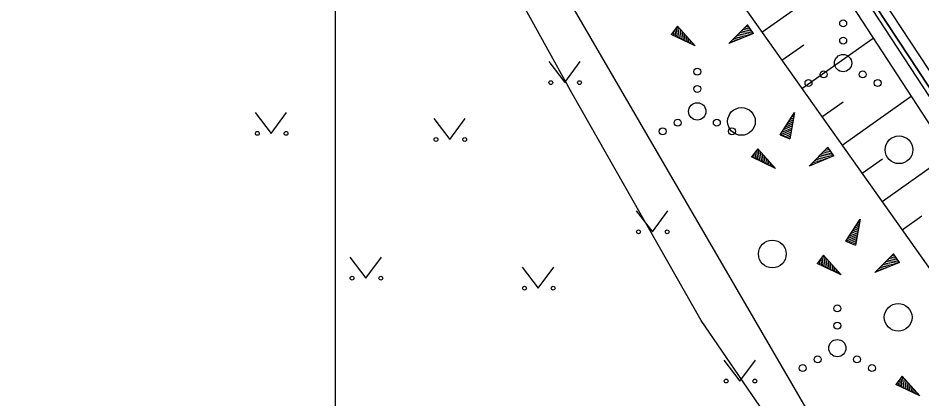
# Model space of a CAD drawing. Extents: x 554947 to 555436, y 6564938 to 6565792.
# Drawn here: x 555230.43 to 555256.53, y 6565103.22 to 6565114.23 of the extents above; entities that cross this region are included whole.
import ezdxf

# ---------------------------------------------------------------- set-up
doc = ezdxf.new("R2010")
doc.units = 0
for name, color, linetype in [('HALJASTUS', 7, 'Continuous'), ('MPKAABEL', 7, 'Continuous'), ('PIIR', 7, 'Continuous'), ('RELJEEF', 7, 'Continuous'), ('VEEKOGU', 7, 'Continuous'), ('VORMISTUS', 7, 'Continuous')]:
    doc.layers.add(name, color=color, linetype=linetype)

msp = doc.modelspace()

# ---------------------------------------------------------------- linework, layer by layer
at = {"layer": 'HALJASTUS'}
for p, q in [((555245.757, 6565112.97), (555246.221, 6565112.364)), ((555246.221, 6565112.364), (555246.666, 6565112.97)), ((555237.28, 6565111.502), (555237.744, 6565110.895)), ((555237.744, 6565110.895), (555238.189, 6565111.502)), ((555242.44, 6565111.325), (555242.903, 6565110.718)), ((555242.903, 6565110.718), (555243.349, 6565111.325)), ((555248.287, 6565108.658), (555248.751, 6565108.051)), ((555248.751, 6565108.051), (555249.196, 6565108.658)), ((555240.017, 6565107.317), (555240.48, 6565106.711)), ((555240.48, 6565106.711), (555240.926, 6565107.317)), ((555244.994, 6565107.027), (555245.457, 6565106.42)), ((555245.457, 6565106.42), (555245.903, 6565107.027)), ((555250.817, 6565104.345), (555251.281, 6565103.738)), ((555251.281, 6565103.738), (555251.726, 6565104.345))]:
    msp.add_line(p, q, dxfattribs=at)
msp.add_lwpolyline([(555235.12, 6565151.155), (555232.135, 6565148.949), (555229.151, 6565146.49), (555228.521, 6565144.196), (555233.66, 6565136.637), (555246.422, 6565114.586), (555255.514, 6565098.946)], dxfattribs=at)
for centre, radius in [((555254.26, 6565114.077), 0.1), ((555254.26, 6565113.577), 0.1), ((555254.26, 6565112.927), 0.25), ((555250.047, 6565112.68), 0.1), ((555253.695, 6565112.602), 0.1), ((555254.825, 6565112.602), 0.1), ((555245.82, 6565112.364), 0.055), ((555246.648, 6565112.364), 0.055), ((555250.047, 6565112.18), 0.1), ((555253.26, 6565112.352), 0.1), ((555255.26, 6565112.352), 0.1), ((555250.047, 6565111.53), 0.25), ((555251.323, 6565111.241), 0.4), ((555249.482, 6565111.205), 0.1), ((555250.612, 6565111.205), 0.1), ((555237.343, 6565110.895), 0.055), ((555238.171, 6565110.895), 0.055), ((555249.047, 6565110.955), 0.1), ((555251.047, 6565110.955), 0.1), ((555242.502, 6565110.718), 0.055), ((555243.331, 6565110.718), 0.055), ((555255.873, 6565110.422), 0.4), ((555248.35, 6565108.051), 0.055), ((555249.178, 6565108.051), 0.055), ((555252.214, 6565107.41), 0.4), ((555240.079, 6565106.711), 0.055), ((555240.908, 6565106.711), 0.055), ((555245.056, 6565106.42), 0.055), ((555245.885, 6565106.42), 0.055), ((555255.849, 6565105.579), 0.4), ((555254.092, 6565105.838), 0.1), ((555254.092, 6565105.338), 0.1), ((555254.092, 6565104.688), 0.25), ((555253.527, 6565104.363), 0.1), ((555254.657, 6565104.363), 0.1), ((555253.092, 6565104.113), 0.1), ((555255.092, 6565104.113), 0.1), ((555250.88, 6565103.738), 0.055), ((555251.709, 6565103.738), 0.055)]:
    msp.add_circle(centre, radius, dxfattribs=at)
at = {"layer": 'MPKAABEL'}
msp.add_lwpolyline([(555252.588, 6565101.946), (555250.157, 6565105.485), (555246.43, 6565112.048), (555243.328, 6565117.686), (555240.248, 6565123.284), (555235.885, 6565131.607), (555233.393, 6565136.173), (555233.034, 6565137.981), (555233.62, 6565138.358), (555237.1, 6565137.907), (555242.704, 6565136.954), (555245.573, 6565136.455), (555256.506, 6565134.49), (555262.887, 6565133.288), (555269.268, 6565132.087), (555280.849, 6565129.896), (555289.168, 6565128.301), (555288.207, 6565123.189), (555286.959, 6565118.589), (555293.983, 6565117.646), (555297.167, 6565117.091)], dxfattribs=at)
at = {"layer": 'PIIR'}
for points in [[(555293.54, 6565286.23), (555256.63, 6565245.54), (555254.61, 6565228.5), (555255.75, 6565226.79), (555261.42, 6565218.27), (555289.11, 6565186.6), (555315.28, 6565149.09), (555315.73, 6565134.86), (555310.07, 6565124.47), (555303.59, 6565115.89), (555291.54, 6565100.48), (555288.85, 6565092.31), (555275.41, 6565088.83), (555273.15, 6565087.34), (555239.11, 6565139), (555231.12, 6565150.64), (555225.89, 6565157.13), (555173.21, 6565166.35), (555173.84, 6565168.77), (555191.64, 6565237.48), (555195.28, 6565271.63)], [(555272.013, 6565013.369), (555140.74, 6565041.04), (555172.58, 6565163.93), (555173.21, 6565166.35), (555225.89, 6565157.13), (555231.12, 6565150.64), (555239.11, 6565139), (555273.15, 6565087.34), (555275.41, 6565088.83), (555288.85, 6565092.31), (555289.83, 6565088.53), (555290.166, 6565088.221)]]:
    msp.add_lwpolyline(points, dxfattribs=at)
at = {"layer": 'RELJEEF'}
for p, q in [((555251.915, 6565113.824), (555254.038, 6565115.328)), ((555250.96, 6565113.491), (555251.5, 6565114.036)), ((555251.67, 6565113.786), (555251.5, 6565114.036)), ((555249.481, 6565113.996), (555249.296, 6565113.756)), ((555249.351, 6565113.826), (555249.366, 6565113.726)), ((555249.396, 6565113.886), (555249.421, 6565113.701)), ((555249.436, 6565113.941), (555249.471, 6565113.671)), ((555249.481, 6565113.996), (555249.986, 6565113.426)), ((555249.481, 6565113.996), (555249.526, 6565113.646)), ((555249.481, 6565113.996), (555249.481, 6565113.996)), ((555249.541, 6565113.931), (555249.581, 6565113.621)), ((555249.601, 6565113.861), (555249.636, 6565113.596)), ((555249.661, 6565113.796), (555249.676, 6565113.656)), ((555251.67, 6565113.786), (555250.96, 6565113.491)), ((555251.585, 6565113.751), (555251.28, 6565113.811)), ((555251.67, 6565113.786), (555251.32, 6565113.851)), ((555251.63, 6565113.841), (555251.365, 6565113.896)), ((555251.59, 6565113.901), (555251.405, 6565113.936)), ((555251.55, 6565113.961), (555251.45, 6565113.981)), ((555251.51, 6565114.021), (555251.49, 6565114.021)), ((555251.67, 6565113.786), (555251.67, 6565113.786)), ((555249.986, 6565113.426), (555249.296, 6565113.756)), ((555249.306, 6565113.771), (555249.311, 6565113.751)), ((555249.676, 6565113.656), (555249.691, 6565113.566)), ((555249.716, 6565113.726), (555249.746, 6565113.541)), ((555249.776, 6565113.661), (555249.796, 6565113.516)), ((555249.836, 6565113.591), (555249.851, 6565113.491)), ((555249.896, 6565113.526), (555249.906, 6565113.461)), ((555251.085, 6565113.541), (555251.025, 6565113.556)), ((555251.17, 6565113.576), (555251.065, 6565113.596)), ((555251.25, 6565113.611), (555251.11, 6565113.641)), ((555251.335, 6565113.646), (555251.15, 6565113.681)), ((555251.285, 6565113.706), (555251.195, 6565113.726)), ((555251.5, 6565113.716), (555251.235, 6565113.766)), ((555251.42, 6565113.681), (555251.285, 6565113.706)), ((555253.071, 6565112.192), (555255.131, 6565113.651)), ((555249.956, 6565113.456), (555249.961, 6565113.436)), ((555251, 6565113.506), (555250.985, 6565113.511)), ((555252.493, 6565113.008), (555253.12, 6565113.452)), ((555254.227, 6565110.56), (555256.224, 6565111.974)), ((555253.649, 6565111.376), (555254.257, 6565111.807)), ((555252.439, 6565110.855), (555252.859, 6565111.495)), ((555252.859, 6565111.495), (555252.719, 6565110.74)), ((555252.834, 6565111.455), (555252.854, 6565111.465)), ((555252.639, 6565111.155), (555252.809, 6565111.23)), ((555252.689, 6565111.23), (555252.819, 6565111.29)), ((555252.714, 6565111.135), (555252.799, 6565111.17)), ((555252.734, 6565111.305), (555252.834, 6565111.345)), ((555252.784, 6565111.38), (555252.844, 6565111.405)), ((555252.439, 6565110.855), (555252.764, 6565110.995)), ((555252.489, 6565110.93), (555252.774, 6565111.05)), ((555252.504, 6565110.83), (555252.754, 6565110.935)), ((555252.539, 6565111.005), (555252.789, 6565111.11)), ((555252.589, 6565111.08), (555252.714, 6565111.135)), ((555252.439, 6565110.855), (555252.719, 6565110.74)), ((555252.439, 6565110.855), (555252.439, 6565110.855)), ((555252.569, 6565110.8), (555252.744, 6565110.875)), ((555252.639, 6565110.775), (555252.734, 6565110.815)), ((555252.704, 6565110.75), (555252.719, 6565110.755)), ((555251.798, 6565110.454), (555251.613, 6565110.214)), ((555251.753, 6565110.399), (555251.788, 6565110.129)), ((555251.798, 6565110.454), (555252.303, 6565109.884)), ((555251.798, 6565110.454), (555251.843, 6565110.104)), ((555251.798, 6565110.454), (555251.798, 6565110.454)), ((555251.858, 6565110.389), (555251.898, 6565110.079)), ((555253.277, 6565109.949), (555253.817, 6565110.494)), ((555253.907, 6565110.359), (555253.722, 6565110.394)), ((555253.867, 6565110.419), (555253.767, 6565110.439)), ((555253.827, 6565110.479), (555253.807, 6565110.479)), ((555253.987, 6565110.244), (555253.817, 6565110.494)), ((555252.303, 6565109.884), (555251.613, 6565110.214)), ((555251.623, 6565110.229), (555251.628, 6565110.209)), ((555251.668, 6565110.284), (555251.683, 6565110.184)), ((555251.713, 6565110.344), (555251.738, 6565110.159)), ((555251.918, 6565110.319), (555251.953, 6565110.054)), ((555251.978, 6565110.254), (555251.993, 6565110.114)), ((555252.033, 6565110.184), (555252.063, 6565109.999)), ((555252.093, 6565110.119), (555252.113, 6565109.974)), ((555253.987, 6565110.244), (555253.277, 6565109.949)), ((555253.652, 6565110.104), (555253.467, 6565110.139)), ((555253.602, 6565110.164), (555253.512, 6565110.184)), ((555253.817, 6565110.174), (555253.552, 6565110.224)), ((555253.902, 6565110.209), (555253.597, 6565110.269)), ((555253.737, 6565110.139), (555253.602, 6565110.164)), ((555253.987, 6565110.244), (555253.637, 6565110.309)), ((555253.947, 6565110.299), (555253.682, 6565110.354)), ((555253.987, 6565110.244), (555253.987, 6565110.244)), ((555254.805, 6565109.744), (555255.394, 6565110.161)), ((555255.383, 6565108.927), (555257.316, 6565110.297)), ((555251.993, 6565110.114), (555252.008, 6565110.024)), ((555252.153, 6565110.049), (555252.168, 6565109.949)), ((555252.213, 6565109.984), (555252.223, 6565109.919)), ((555252.273, 6565109.914), (555252.278, 6565109.894)), ((555253.317, 6565109.964), (555253.302, 6565109.969)), ((555253.402, 6565109.999), (555253.342, 6565110.014)), ((555253.487, 6565110.034), (555253.382, 6565110.054)), ((555253.567, 6565110.069), (555253.427, 6565110.099)), ((555254.335, 6565107.778), (555254.755, 6565108.418)), ((555254.755, 6565108.418), (555254.615, 6565107.663)), ((555254.68, 6565108.303), (555254.74, 6565108.328)), ((555254.73, 6565108.378), (555254.75, 6565108.388)), ((555255.961, 6565108.111), (555256.531, 6565108.515)), ((555254.435, 6565107.928), (555254.685, 6565108.033)), ((555254.485, 6565108.003), (555254.61, 6565108.058)), ((555254.535, 6565108.078), (555254.705, 6565108.153)), ((555254.585, 6565108.153), (555254.715, 6565108.213)), ((555254.61, 6565108.058), (555254.695, 6565108.093)), ((555254.63, 6565108.228), (555254.73, 6565108.268)), ((555254.335, 6565107.778), (555254.66, 6565107.918)), ((555254.335, 6565107.778), (555254.615, 6565107.663)), ((555254.335, 6565107.778), (555254.335, 6565107.778)), ((555254.385, 6565107.853), (555254.67, 6565107.973)), ((555254.4, 6565107.753), (555254.65, 6565107.858)), ((555254.465, 6565107.723), (555254.64, 6565107.798)), ((555254.535, 6565107.698), (555254.63, 6565107.738)), ((555254.6, 6565107.673), (555254.615, 6565107.678)), ((555253.694, 6565107.377), (555253.509, 6565107.137)), ((555253.609, 6565107.267), (555253.634, 6565107.082)), ((555253.649, 6565107.322), (555253.684, 6565107.052)), ((555253.694, 6565107.377), (555254.199, 6565106.807)), ((555253.694, 6565107.377), (555253.739, 6565107.027)), ((555253.694, 6565107.377), (555253.694, 6565107.377)), ((555253.754, 6565107.312), (555253.794, 6565107.002)), ((555255.173, 6565106.872), (555255.713, 6565107.417)), ((555255.843, 6565107.222), (555255.578, 6565107.277)), ((555255.803, 6565107.282), (555255.618, 6565107.317)), ((555255.763, 6565107.342), (555255.663, 6565107.362)), ((555255.723, 6565107.402), (555255.703, 6565107.402)), ((555255.883, 6565107.167), (555255.713, 6565107.417)), ((555254.199, 6565106.807), (555253.509, 6565107.137)), ((555253.519, 6565107.152), (555253.524, 6565107.132)), ((555253.564, 6565107.207), (555253.579, 6565107.107)), ((555253.814, 6565107.242), (555253.849, 6565106.977)), ((555253.874, 6565107.177), (555253.889, 6565107.037)), ((555253.889, 6565107.037), (555253.904, 6565106.947)), ((555253.929, 6565107.107), (555253.959, 6565106.922)), ((555253.989, 6565107.042), (555254.009, 6565106.897)), ((555255.883, 6565107.167), (555255.173, 6565106.872)), ((555255.463, 6565106.992), (555255.323, 6565107.022)), ((555255.548, 6565107.027), (555255.363, 6565107.062)), ((555255.498, 6565107.087), (555255.408, 6565107.107)), ((555255.713, 6565107.097), (555255.448, 6565107.147)), ((555255.798, 6565107.132), (555255.493, 6565107.192)), ((555255.633, 6565107.062), (555255.498, 6565107.087)), ((555255.883, 6565107.167), (555255.533, 6565107.232)), ((555255.883, 6565107.167), (555255.883, 6565107.167)), ((555254.049, 6565106.972), (555254.064, 6565106.872)), ((555254.109, 6565106.907), (555254.119, 6565106.842)), ((555254.169, 6565106.837), (555254.174, 6565106.817)), ((555255.213, 6565106.887), (555255.198, 6565106.892)), ((555255.298, 6565106.922), (555255.238, 6565106.937)), ((555255.383, 6565106.957), (555255.278, 6565106.977)), ((555255.969, 6565103.877), (555255.784, 6565103.637)), ((555255.969, 6565103.877), (555256.474, 6565103.307)), ((555255.969, 6565103.877), (555256.014, 6565103.527)), ((555255.969, 6565103.877), (555255.969, 6565103.877)), ((555256.474, 6565103.307), (555255.784, 6565103.637)), ((555255.794, 6565103.652), (555255.799, 6565103.632)), ((555255.839, 6565103.707), (555255.854, 6565103.607)), ((555255.884, 6565103.767), (555255.909, 6565103.582)), ((555255.924, 6565103.822), (555255.959, 6565103.552)), ((555256.029, 6565103.812), (555256.069, 6565103.502)), ((555256.089, 6565103.742), (555256.124, 6565103.477)), ((555256.149, 6565103.677), (555256.164, 6565103.537)), ((555256.204, 6565103.607), (555256.234, 6565103.422)), ((555256.164, 6565103.537), (555256.179, 6565103.447)), ((555256.264, 6565103.542), (555256.284, 6565103.397)), ((555256.324, 6565103.472), (555256.339, 6565103.372)), ((555256.384, 6565103.407), (555256.394, 6565103.342)), ((555256.444, 6565103.337), (555256.449, 6565103.317))]:
    msp.add_line(p, q, dxfattribs=at)
msp.add_lwpolyline([(555267.243, 6565100.718), (555264.574, 6565104.451), (555253.061, 6565121.25), (555242.65, 6565138.338), (555234.145, 6565148.829), (555233.386, 6565148.636), (555231.367, 6565148.23), (555230.85, 6565146.543), (555236.09, 6565137.882), (555248.799, 6565118.225), (555259.289, 6565103.411), (555261.934, 6565099.868)], dxfattribs=at)
at = {"layer": 'VEEKOGU'}
for points in [[(555265.45, 6565099.986), (555262.604, 6565103.817), (555251.937, 6565120.038), (555239.993, 6565138.74), (555233.721, 6565147.576), (555233.071, 6565146.869), (555239.071, 6565138.07), (555251.323, 6565119.495), (555261.764, 6565103.47), (555264.187, 6565099.861)], [(555239.299, 6565138.626), (555251.662, 6565119.733), (555262.176, 6565103.668)]]:
    msp.add_lwpolyline(points, dxfattribs=at)
at = {"layer": 'VORMISTUS'}
msp.add_lwpolyline([(555029.586, 6565234.913), (555239.586, 6565234.913), (555239.586, 6564937.913), (555029.586, 6564937.913)], close=True, dxfattribs=at)

doc.saveas('drawing.dxf')
